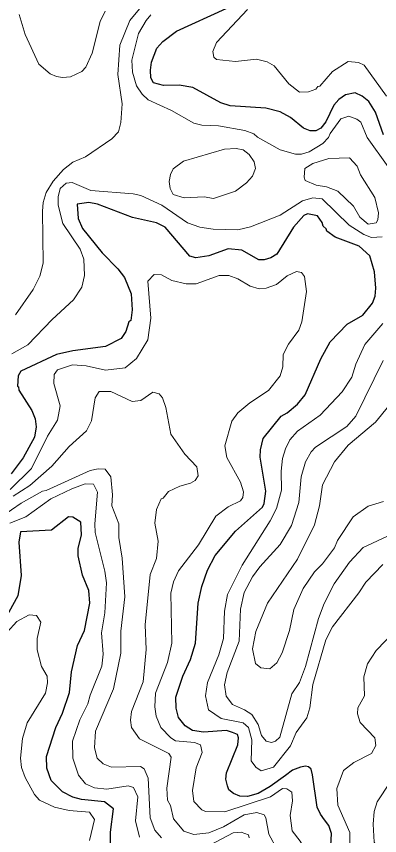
# Model space of a CAD drawing. Extents: x 673.3 to 698.5, y 6984.3 to 7012.3.
# Drawn here: x 683.307 to 684.042, y 7009.592 to 7011.247 of the extents above; entities that cross this region are included whole.
import ezdxf

# ---------------------------------------------------------------- set-up
doc = ezdxf.new("R2010")
doc.units = 0
doc.header["$LTSCALE"] = 0.032
doc.layers.add('1', color=7, linetype='Continuous', lineweight=25)
doc.layers.add('2', color=7, linetype='Continuous', lineweight=13)

msp = doc.modelspace()

# ---------------------------------------------------------------- linework, layer by layer
at = {"layer": '1'}
for points in [[(684.0497, 7011.0076), (684.0331, 7011.0538), (684.02, 7011.0756), (684.0063, 7011.0864), (683.9922, 7011.0925), (683.973, 7011.0885), (683.959, 7011.0794), (683.9492, 7011.0679), (683.9332, 7011.0342), (683.923, 7011.0215), (683.9127, 7011.0161), (683.9012, 7011.016), (683.8877, 7011.0213), (683.8617, 7011.043), (683.8409, 7011.0543), (683.8117, 7011.0616), (683.7395, 7011.0663), (683.7206, 7011.0729), (683.6643, 7011.1039), (683.6362, 7011.1081), (683.6046, 7011.1073), (683.5846, 7011.113), (683.5794, 7011.1233), (683.5781, 7011.1385), (683.5805, 7011.1548), (683.5915, 7011.1832), (683.603, 7011.1966), (683.6312, 7011.2174), (683.7316, 7011.2635)], [(683.8427, 7010.4393), (683.8551, 7010.4461), (683.8758, 7010.4636), (683.8913, 7010.4825), (683.9227, 7010.5555), (683.9417, 7010.5899), (683.9759, 7010.625), (684.0077, 7010.6435), (684.0276, 7010.6677), (684.0324, 7010.6821), (684.034, 7010.6981), (684.0316, 7010.731), (684.0219, 7010.7633), (684.0007, 7010.7831), (683.9516, 7010.8012), (683.935, 7010.8131), (683.9338, 7010.8181), (683.9274, 7010.8231), (683.9256, 7010.8311), (683.9158, 7010.8441), (683.8962, 7010.8481), (683.8882, 7010.8448), (683.8676, 7010.8212), (683.834, 7010.7665), (683.8217, 7010.7593), (683.8085, 7010.7555), (683.7974, 7010.7556), (683.7629, 7010.7749), (683.7356, 7010.7778), (683.6965, 7010.7632), (683.6701, 7010.7596), (683.6577, 7010.763), (683.6078, 7010.8216), (683.5905, 7010.8302), (683.5417, 7010.8409), (683.471, 7010.8679), (683.4537, 7010.871), (683.4302, 7010.8678), (683.4323, 7010.8387), (683.4406, 7010.8187), (683.4809, 7010.7695), (683.5126, 7010.737), (683.5259, 7010.7196), (683.539, 7010.6867), (683.5413, 7010.6541), (683.5389, 7010.6327), (683.5348, 7010.6297), (683.5286, 7010.6103), (683.5189, 7010.5964), (683.4873, 7010.58), (683.4211, 7010.5714), (683.3886, 7010.5641), (683.3163, 7010.5302), (683.3109, 7010.5206), (683.3093, 7010.5001), (683.3117, 7010.4986), (683.3121, 7010.4917), (683.3385, 7010.4511), (683.3452, 7010.4342), (683.3474, 7010.4176), (683.3435, 7010.3968), (683.3209, 7010.355), (683.2968, 7010.3227)], [(683.9413, 7009.5335), (683.9445, 7009.5962), (683.9389, 7009.6125), (683.9303, 7009.6237), (683.9219, 7009.6352), (683.9157, 7009.6492), (683.9062, 7009.7148), (683.9031, 7009.7258), (683.8979, 7009.7305), (683.8916, 7009.7321), (683.8818, 7009.73), (683.8654, 7009.7237), (683.8511, 7009.7132), (683.8203, 7009.6911), (683.7958, 7009.6771), (683.7744, 7009.6707), (683.7591, 7009.6713), (683.7461, 7009.6767), (683.7369, 7009.6846), (683.734, 7009.6921), (683.7309, 7009.7059), (683.732, 7009.7187), (683.7548, 7009.7752), (683.7564, 7009.7893), (683.7546, 7009.7959), (683.7445, 7009.8001), (683.7319, 7009.8042), (683.6856, 7009.801), (683.6635, 7009.8043), (683.6482, 7009.8137), (683.6351, 7009.8304), (683.6302, 7009.8495), (683.6294, 7009.8715), (683.6438, 7009.9143), (683.6595, 7009.9478), (683.6693, 7009.9804), (683.6749, 7010.0616), (683.6825, 7010.0953), (683.6935, 7010.1285), (683.709, 7010.1575), (683.7504, 7010.2071), (683.805, 7010.2552), (683.8085, 7010.263), (683.8117, 7010.288), (683.8003, 7010.3565), (683.8007, 7010.3716), (683.8064, 7010.3943), (683.8427, 7010.4393)], [(683.4975, 7009.5765), (683.4977, 7009.5986), (683.5039, 7009.6459), (683.4852, 7009.6601), (683.4391, 7009.665), (683.4213, 7009.6694), (683.4007, 7009.6803), (683.3774, 7009.703), (683.3687, 7009.728), (683.3682, 7009.7517), (683.3872, 7009.8101), (683.4002, 7009.8394), (683.4143, 7009.8808), (683.4184, 7009.9228), (683.4311, 7009.9757), (683.4446, 7010.0065), (683.4558, 7010.0613), (683.4535, 7010.0869), (683.4408, 7010.1184), (683.4324, 7010.1574), (683.4323, 7010.1723), (683.4387, 7010.1997), (683.4372, 7010.2255), (683.421, 7010.2351), (683.4128, 7010.2357), (683.3781, 7010.209), (683.3157, 7010.2054), (683.3118, 7010.1851), (683.3166, 7010.1174), (683.3102, 7010.0765), (683.2687, 7010.0032)]]:
    msp.add_lwpolyline(points, dxfattribs=at)
at = {"layer": '2'}
for points in [[(683.3054, 7010.6441), (683.3412, 7010.6954), (683.3546, 7010.7223), (683.3613, 7010.7489), (683.3597, 7010.8535), (683.3614, 7010.8714), (683.3677, 7010.8917), (683.3815, 7010.9142), (683.4022, 7010.9378), (683.4216, 7010.9525), (683.4472, 7010.9632), (683.4999, 7010.9999), (683.5134, 7011.0138), (683.5186, 7011.0329), (683.521, 7011.0709), (683.512, 7011.1301), (683.5163, 7011.1893), (683.5363, 7011.239), (683.5632, 7011.2707)], [(683.4867, 7011.2577), (683.4766, 7011.2369), (683.4602, 7011.1733), (683.4479, 7011.145), (683.4393, 7011.1356), (683.4167, 7011.1249), (683.4004, 7011.1236), (683.3882, 7011.1257), (683.3755, 7011.1315), (683.3524, 7011.1509), (683.325, 7011.211), (683.3131, 7011.2512)], [(684.0558, 7011.0863), (684.0106, 7011.1485), (683.999, 7011.1544), (683.978, 7011.1561), (683.9462, 7011.1362), (683.9211, 7011.106), (683.9169, 7011.1055), (683.9125, 7011.0999), (683.8978, 7011.095), (683.8797, 7011.0942), (683.8582, 7011.1112), (683.8283, 7011.1477), (683.8144, 7011.1555), (683.7929, 7011.1608), (683.7502, 7011.1562), (683.7118, 7011.1601), (683.7068, 7011.1651), (683.7044, 7011.1766), (683.7118, 7011.1945), (683.7747, 7011.2609)], [(683.5793, 7011.2502), (683.5693, 7011.239), (683.5541, 7011.2125), (683.5405, 7011.159), (683.5419, 7011.1343), (683.5504, 7011.1072), (683.5615, 7011.0902), (683.5735, 7011.0785), (683.621, 7011.0569), (683.6663, 7011.0317), (683.6825, 7011.0275), (683.7159, 7011.0258), (683.7691, 7011.0169), (683.7874, 7011.0101), (683.7951, 7011.003), (683.8403, 7010.9773), (683.8714, 7010.9688), (683.884, 7010.9688), (683.8992, 7010.9739), (683.9267, 7010.9901), (683.9386, 7011.0027), (683.9419, 7011.0109), (683.9631, 7011.0402), (683.9792, 7011.0454), (683.9959, 7011.0396), (684.0037, 7011.0332), (684.0163, 7011.0028), (684.0591, 7010.943)], [(684.0471, 7010.8016), (684.025, 7010.8003), (684.0099, 7010.8066), (683.98, 7010.8251), (683.9257, 7010.8784), (683.9066, 7010.8809), (683.8859, 7010.8743), (683.8409, 7010.8457), (683.7808, 7010.8218), (683.755, 7010.8157), (683.7052, 7010.8172), (683.6783, 7010.8213), (683.6532, 7010.8298), (683.6011, 7010.8656), (683.5588, 7010.8851), (683.5433, 7010.8889), (683.4577, 7010.8954), (683.4202, 7010.9114), (683.4079, 7010.9101), (683.3956, 7010.8992), (683.3915, 7010.8825), (683.3916, 7010.8656)], [(683.3916, 7010.8656), (683.4011, 7010.8289), (683.4362, 7010.7769), (683.4436, 7010.757), (683.4452, 7010.7239), (683.4394, 7010.6998), (683.423, 7010.6746), (683.3797, 7010.6345), (683.3306, 7010.5838), (683.2982, 7010.5654)], [(683.2949, 7010.2909), (683.3379, 7010.3338), (683.3703, 7010.3987), (683.3905, 7010.4311), (683.3955, 7010.4606), (683.3826, 7010.5056), (683.3833, 7010.5235), (683.39, 7010.5331), (683.4208, 7010.5428), (683.4482, 7010.5413), (683.4873, 7010.5323), (683.527, 7010.5369), (683.5503, 7010.5559), (683.5733, 7010.5935), (683.5788, 7010.6372), (683.5731, 7010.7125), (683.5859, 7010.7258), (683.6003, 7010.7253), (683.6215, 7010.7137), (683.6502, 7010.7066), (683.6706, 7010.7067), (683.717, 7010.7235), (683.7368, 7010.7236), (683.7547, 7010.7171), (683.7802, 7010.7019), (683.7982, 7010.6968), (683.812, 7010.6983), (683.8332, 7010.7057), (683.855, 7010.7228), (683.8739, 7010.7317), (683.8836, 7010.7299), (683.89, 7010.7214), (683.894, 7010.6916), (683.8843, 7010.6303), (683.8782, 7010.6131), (683.8575, 7010.5847), (683.8468, 7010.5637), (683.846, 7010.5391), (683.8409, 7010.5207), (683.8172, 7010.4914), (683.7792, 7010.4663), (683.7548, 7010.4459), (683.7431, 7010.4292), (683.7287, 7010.3795), (683.7325, 7010.3557), (683.7603, 7010.3062), (683.7668, 7010.2866), (683.7648, 7010.2748), (683.7603, 7010.2685), (683.7353, 7010.2561), (683.7106, 7010.2372), (683.6756, 7010.1791), (683.6352, 7010.1267), (683.625, 7010.1049), (683.6196, 7010.0817), (683.6212, 7009.9808), (683.6131, 7009.9413), (683.5887, 7009.8794), (683.5869, 7009.8522), (683.59, 7009.8329), (683.5995, 7009.8099), (683.6193, 7009.7893), (683.6289, 7009.7836), (683.6675, 7009.7797), (683.6798, 7009.7753), (683.683, 7009.7595), (683.6708, 7009.729), (683.6636, 7009.6826), (683.6657, 7009.661), (683.6819, 7009.6439), (683.6894, 7009.6405), (683.729, 7009.6398), (683.8209, 7009.6704), (683.8454, 7009.6868), (683.8543, 7009.686), (683.8645, 7009.6795)], [(684.0479, 7010.1397), (684.0136, 7010.1041), (683.9998, 7010.0827), (683.9462, 7010.0135), (683.9333, 7009.9872), (683.907, 7009.8971), (683.9006, 7009.8502), (683.8945, 7009.8297), (683.8732, 7009.7998), (683.8616, 7009.7729), (683.827, 7009.7303), (683.8023, 7009.7228), (683.7913, 7009.7304), (683.7817, 7009.7426), (683.7832, 7009.7853), (683.7767, 7009.8099), (683.7657, 7009.8198), (683.721, 7009.8286), (683.696, 7009.846), (683.6897, 7009.8745), (683.6938, 7009.901), (683.7164, 7009.9573), (683.7263, 7009.9903), (683.7279, 7010.0456), (683.7342, 7010.0789), (683.7636, 7010.1381), (683.8207, 7010.2278), (683.8332, 7010.2527), (683.8436, 7010.2899), (683.8428, 7010.3281), (683.8453, 7010.3538), (683.8511, 7010.3733), (683.8603, 7010.3916), (683.8758, 7010.4091), (683.9214, 7010.4415), (683.9661, 7010.4886), (683.9855, 7010.5182), (683.9937, 7010.5448), (684.012, 7010.5842), (684.0484, 7010.6265)], [(684.0486, 7010.5516), (683.9935, 7010.4392), (683.9751, 7010.4187), (683.9118, 7010.3767), (683.903, 7010.3674), (683.8918, 7010.3474), (683.8834, 7010.317), (683.8784, 7010.265), (683.8633, 7010.2185), (683.8406, 7010.1799), (683.7994, 7010.1346), (683.785, 7010.1147), (683.7675, 7010.0829), (683.7605, 7010.0495), (683.7579, 7009.985), (683.7332, 7009.9212), (683.7278, 7009.8967), (683.7313, 7009.8733), (683.7442, 7009.8564), (683.7688, 7009.8461), (683.7832, 7009.8367), (683.7958, 7009.8166), (683.8029, 7009.7942), (683.8123, 7009.7825), (683.823, 7009.7797), (683.8309, 7009.7825), (683.8402, 7009.7908), (683.8639, 7009.878), (683.8798, 7009.9014), (683.8919, 7009.9332), (683.9184, 7010.0303), (683.9294, 7010.0607), (683.9495, 7010.1008), (683.9808, 7010.1443), (684.0087, 7010.1738), (684.0561, 7010.1959)], [(683.8344, 7009.5635), (683.8179, 7009.5944), (683.8119, 7009.6278), (683.8084, 7009.6337), (683.7931, 7009.6382), (683.7675, 7009.6337), (683.726, 7009.6098), (683.6961, 7009.5972), (683.6659, 7009.5942), (683.6456, 7009.6009), (683.6251, 7009.626), (683.6188, 7009.6525), (683.6131, 7009.6637), (683.6115, 7009.6879), (683.62, 7009.75), (683.6153, 7009.7578), (683.5563, 7009.787), (683.54, 7009.8102), (683.5381, 7009.8253), (683.5398, 7009.8423), (683.5637, 7009.9023), (683.5699, 7009.9679), (683.5674, 7010.0177), (683.5777, 7010.1197), (683.5906, 7010.1515), (683.5936, 7010.1867), (683.587, 7010.2235), (683.5902, 7010.2505), (683.6, 7010.2723), (683.6043, 7010.2738), (683.6146, 7010.287), (683.6378, 7010.2981), (683.6591, 7010.3037), (683.6686, 7010.3093), (683.6749, 7010.3185), (683.6723, 7010.3369), (683.6475, 7010.3626), (683.6198, 7010.4029), (683.6091, 7010.4568), (683.6025, 7010.4767), (683.5957, 7010.4844), (683.5832, 7010.4882), (683.5587, 7010.4713), (683.5412, 7010.4688), (683.4979, 7010.4892), (683.4748, 7010.489), (683.4668, 7010.4762), (683.4593, 7010.4303)], [(684.0493, 7010.2668), (684.0184, 7010.2577), (683.988, 7010.2363), (683.9566, 7010.1883), (683.9503, 7010.1733), (683.9261, 7010.141), (683.9103, 7010.125), (683.8868, 7010.0911), (683.8685, 7010.0487), (683.8593, 7010.0065), (683.8448, 7009.9613), (683.8342, 7009.9407), (683.8194, 7009.9287), (683.8015, 7009.9307), (683.7906, 7009.9396), (683.7848, 7009.9691), (683.7912, 7010.0041), (683.8152, 7010.0618), (683.8759, 7010.1501), (683.9103, 7010.2198), (683.9199, 7010.2581), (683.9264, 7010.3005), (683.9503, 7010.3468), (683.9778, 7010.3808), (684.0336, 7010.4275), (684.0602, 7010.4606)], [(683.4593, 7010.4303), (683.4491, 7010.41), (683.4142, 7010.3781), (683.379, 7010.3381), (683.3343, 7010.2992), (683.3007, 7010.2776)], [(683.278, 7010.2369), (683.3166, 7010.2635), (683.3603, 7010.2878), (683.3674, 7010.2889), (683.4567, 7010.3294), (683.4727, 7010.3327), (683.4868, 7010.3321), (683.4982, 7010.3171), (683.5015, 7010.2803), (683.4999, 7010.2583), (683.5143, 7010.2219), (683.5145, 7010.1941), (683.5211, 7010.1521), (683.5267, 7010.074), (683.5186, 7010.0049), (683.5185, 7009.9603), (683.5037, 7009.8883), (683.4673, 7009.8029), (683.4649, 7009.7693), (683.4705, 7009.7483), (683.483, 7009.7365), (683.4995, 7009.7304), (683.5582, 7009.7317), (683.5658, 7009.7264), (683.5739, 7009.7081), (683.5774, 7009.6277), (683.5874, 7009.6028), (683.6005, 7009.5873)], [(683.5561, 7009.5888), (683.5479, 7009.6218), (683.5527, 7009.6704), (683.5437, 7009.6893), (683.5331, 7009.6925), (683.4902, 7009.6854), (683.4651, 7009.6884), (683.447, 7009.6967), (683.4327, 7009.714), (683.4215, 7009.7482), (683.4209, 7009.7828), (683.4358, 7009.826), (683.4518, 7009.858), (683.4564, 7009.8753), (683.4803, 7009.9345), (683.4827, 7009.9583), (683.4795, 7010.0016), (683.486, 7010.042), (683.4891, 7010.1029), (683.4861, 7010.1264), (683.4665, 7010.2043), (683.4657, 7010.2215), (683.4714, 7010.2855), (683.4631, 7010.3017), (683.4463, 7010.3025), (683.419, 7010.2927), (683.3771, 7010.2724), (683.3261, 7010.2357), (683.2936, 7010.2234)], [(683.4552, 7009.5822), (683.4649, 7009.6242), (683.4547, 7009.6393), (683.4138, 7009.6423), (683.3843, 7009.6493), (683.3542, 7009.6633), (683.3436, 7009.6751), (683.325, 7009.7091), (683.3177, 7009.7296), (683.3158, 7009.7483), (683.3194, 7009.7881), (683.3293, 7009.8198), (683.3662, 7009.8799), (683.3703, 7009.9003), (683.3693, 7009.9139), (683.3578, 7009.9334), (683.3492, 7009.9669), (683.3495, 7009.9902), (683.3564, 7010.0232), (683.3477, 7010.0365), (683.3332, 7010.038), (683.3078, 7010.0243), (683.2882, 7010.0032)], [(683.9551, 7009.6872), (683.9685, 7009.7231), (683.9899, 7009.7394), (684.0252, 7009.7579), (684.034, 7009.7736), (684.0322, 7009.7891), (684.0026, 7009.8206), (683.9967, 7009.8381), (683.9975, 7009.8501), (684.0111, 7009.8741), (684.0097, 7009.9123), (684.0175, 7009.9388), (684.0345, 7009.966), (684.0719, 7010.0043)], [(684.063, 7009.6996), (684.0371, 7009.6603), (684.031, 7009.6403), (684.0284, 7009.6146), (684.031, 7009.5784), (684.0463, 7009.5535)], [(684.0718, 7009.4745), (684.0347, 7009.4777), (684.0125, 7009.4889), (683.9838, 7009.518), (683.9812, 7009.5355), (683.9818, 7009.5981), (683.9575, 7009.653), (683.9551, 7009.6872)], [(683.8645, 7009.6795), (683.8655, 7009.6621), (683.8606, 7009.6327), (683.8647, 7009.6015), (683.8813, 7009.5808), (683.893, 7009.5602), (683.8989, 7009.5352), (683.9032, 7009.4906), (683.9213, 7009.4683), (683.9386, 7009.4544), (683.9907, 7009.4257), (684.0202, 7009.4141), (684.0334, 7009.4036), (684.038, 7009.3866), (684.0273, 7009.3519), (684.0211, 7009.2955), (684.0219, 7009.2515), (684.0275, 7009.223), (684.0614, 7009.1321)], [(683.6968, 7009.5717), (683.7453, 7009.5973), (683.7617, 7009.599), (683.7764, 7009.5933), (683.7779, 7009.5873)]]:
    msp.add_lwpolyline(points, dxfattribs=at)
for points in [[(683.7283, 7010.9787), (683.7514, 7010.9802), (683.7661, 7010.9777), (683.7781, 7010.9681), (683.788, 7010.9534), (683.7905, 7010.9396), (683.7849, 7010.9242), (683.7723, 7010.9109), (683.7502, 7010.894), (683.7061, 7010.8793), (683.6866, 7010.8825), (683.6464, 7010.8809), (683.6245, 7010.8875), (683.6185, 7010.8996), (683.6163, 7010.9133), (683.6187, 7010.9278), (683.6244, 7010.9393), (683.6451, 7010.9547)], [(684.0028, 7010.9272), (683.9965, 7010.9445), (683.9808, 7010.9614), (683.9391, 7010.9599), (683.9065, 7010.9501), (683.8906, 7010.9396), (683.8891, 7010.9225), (683.891, 7010.9157), (683.9131, 7010.9064), (683.9342, 7010.9028), (683.9573, 7010.8942), (683.9888, 7010.8635), (684.0017, 7010.8415), (684.0188, 7010.8273), (684.0345, 7010.8302), (684.0379, 7010.8361), (684.0397, 7010.8505), (684.0323, 7010.8811)]]:
    msp.add_lwpolyline(points, close=True, dxfattribs=at)

doc.saveas('drawing.dxf')
